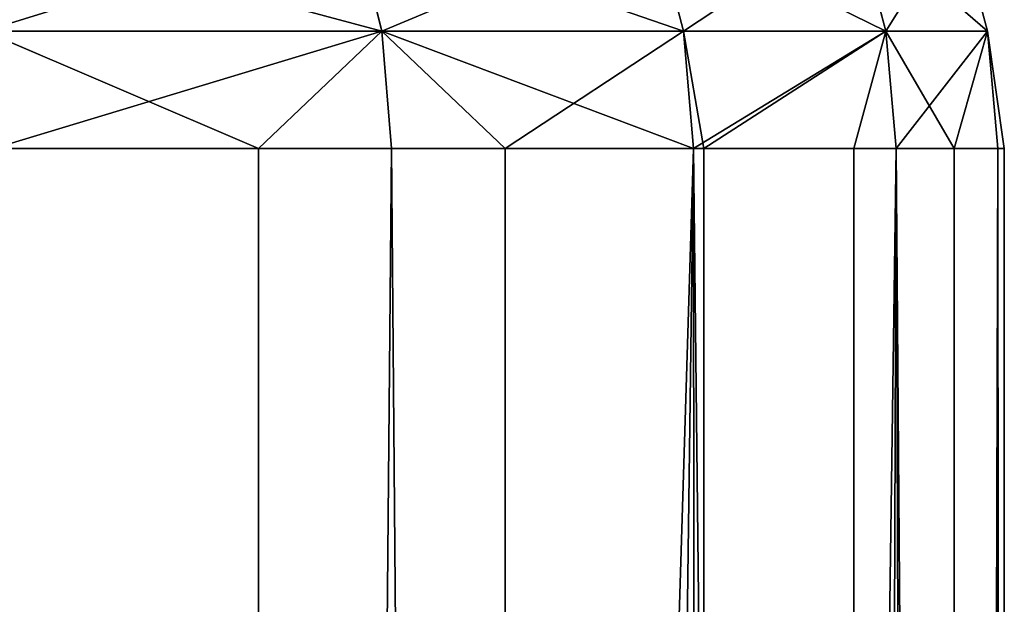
# Model space of a CAD drawing. Extents: x 1 to 179, y 3 to 406.
# Tile 498 of 499: x 128.36 to 132.06, y 338.95 to 341.15. Entities that reach past the tile are written whole.
import ezdxf

# ---------------------------------------------------------------- set-up
doc = ezdxf.new("R2010")
doc.units = 0
doc.header["$LTSCALE"] = 2.54
doc.layers.get('0').update_dxf_attribs({"color": 13, "linetype": 'CONTINUOUS'})

# ---------------------------------------------------------------- blocks, each defined once
blk = doc.blocks.new('OKR_G_Y_DOZOWNIK_STOJ_CY_T')
at = {"color": 0}
for p, q in [((129.6093, 341.5335, 178.0687), (129.7176, 341.1058, 178.0313)), ((129.6093, 341.5335, 178.0687), (129.7176, 341.1058, 178.0313)), ((129.6093, 341.5335, 205.6326), (129.7176, 341.1058, 205.6701)), ((129.6093, 341.5335, 205.6326), (129.7176, 341.1058, 205.6701)), ((130.739, 341.5335, 201.785), (130.8504, 341.1058, 201.812)), ((130.739, 341.5335, 181.9163), (130.8504, 341.1058, 181.8893)), ((130.739, 341.5335, 181.9163), (130.8504, 341.1058, 181.8893)), ((130.739, 341.5335, 201.785), (130.8504, 341.1058, 201.812)), ((131.6113, 341.1058, 197.8638), (131.4979, 341.5335, 197.8475)), ((131.4979, 341.5335, 185.8538), (131.6113, 341.1058, 185.8375)), ((131.4979, 341.5335, 185.8538), (131.6113, 341.1058, 185.8375)), ((131.6113, 341.1058, 197.8638), (131.4979, 341.5335, 197.8475)), ((131.8791, 341.5335, 189.8457), (131.9936, 341.1058, 189.8402)), ((131.8791, 341.5335, 189.8457), (131.9936, 341.1058, 189.8402)), ((131.8791, 341.5335, 193.8557), (131.9936, 341.1058, 193.8611)), ((131.8791, 341.5335, 193.8557), (131.9936, 341.1058, 193.8611)), ((128.2231, 341.1058, 174.2984), (129.2541, 340.6648, 176.651)), ((128.2231, 341.1058, 174.2984), (129.2541, 340.6648, 176.651)), ((128.2231, 341.1058, 174.2984), (129.7176, 341.1058, 178.0313)), ((128.2231, 341.1058, 174.2984), (129.7176, 341.1058, 178.0313)), ((128.2231, 341.1058, 209.403), (129.7176, 341.1058, 205.6701)), ((128.2231, 341.1058, 209.403), (129.7176, 341.1058, 205.6701)), ((129.2541, 340.6648, 176.651), (129.7176, 341.1058, 178.0313)), ((129.2541, 340.6648, 176.651), (129.7176, 341.1058, 178.0313)), ((129.7176, 341.1058, 178.0313), (129.754, 340.6648, 178.0186)), ((130.8504, 341.1058, 181.8893), (129.7176, 341.1058, 178.0313)), ((130.8504, 341.1058, 181.8893), (129.7176, 341.1058, 178.0313)), ((129.7176, 341.1058, 178.0313), (129.754, 340.6648, 178.0186)), ((130.1812, 340.6648, 204.3805), (129.7176, 341.1058, 205.6701)), ((129.7176, 341.1058, 205.6701), (129.754, 340.6648, 205.6827)), ((130.1812, 340.6648, 204.3805), (129.7176, 341.1058, 205.6701)), ((130.8504, 341.1058, 201.812), (129.7176, 341.1058, 205.6701)), ((130.8504, 341.1058, 201.812), (129.7176, 341.1058, 205.6701)), ((129.7176, 341.1058, 205.6701), (129.754, 340.6648, 205.6827)), ((130.8504, 341.1058, 201.812), (130.1812, 340.6648, 204.3805)), ((130.8504, 341.1058, 201.812), (130.1812, 340.6648, 204.3805)), ((130.8879, 340.6648, 201.8212), (130.8504, 341.1058, 201.812)), ((130.8879, 340.6648, 181.8802), (130.8504, 341.1058, 181.8893)), ((130.8504, 341.1058, 181.8893), (130.9279, 340.6648, 182.0468)), ((130.8504, 341.1058, 201.812), (131.6113, 341.1058, 197.8638)), ((130.8879, 340.6648, 181.8802), (130.8504, 341.1058, 181.8893)), ((130.8504, 341.1058, 181.8893), (130.9279, 340.6648, 182.0468)), ((130.8504, 341.1058, 181.8893), (131.6113, 341.1058, 185.8375)), ((130.8504, 341.1058, 181.8893), (131.6113, 341.1058, 185.8375)), ((130.8879, 340.6648, 201.8212), (130.8504, 341.1058, 201.812)), ((130.8504, 341.1058, 201.812), (131.6113, 341.1058, 197.8638)), ((130.8879, 340.6648, 201.8212), (131.6113, 341.1058, 197.8638)), ((130.8879, 340.6648, 201.8212), (131.6113, 341.1058, 197.8638)), ((130.9279, 340.6648, 182.0468), (131.6113, 341.1058, 185.8375)), ((130.9279, 340.6648, 182.0468), (131.6113, 341.1058, 185.8375)), ((131.4909, 340.6648, 198.8849), (131.6113, 341.1058, 197.8638)), ((131.4909, 340.6648, 198.8849), (131.6113, 341.1058, 197.8638)), ((131.6495, 340.6648, 185.832), (131.6113, 341.1058, 185.8375)), ((131.6113, 341.1058, 185.8375), (131.8676, 340.6648, 187.6175)), ((131.6495, 340.6648, 185.832), (131.6113, 341.1058, 185.8375)), ((131.9936, 341.1058, 189.8402), (131.6113, 341.1058, 185.8375)), ((131.9936, 341.1058, 189.8402), (131.6113, 341.1058, 185.8375)), ((131.6113, 341.1058, 185.8375), (131.8676, 340.6648, 187.6175)), ((131.6113, 341.1058, 197.8638), (131.9936, 341.1058, 193.8611)), ((131.6113, 341.1058, 197.8638), (131.9936, 341.1058, 193.8611)), ((131.6113, 341.1058, 197.8638), (131.6495, 340.6648, 197.8693)), ((131.6113, 341.1058, 197.8638), (131.6495, 340.6648, 197.8693)), ((131.9936, 341.1058, 189.8402), (131.8676, 340.6648, 187.6175)), ((131.9936, 341.1058, 189.8402), (131.8676, 340.6648, 187.6175)), ((132.0321, 340.6648, 189.8384), (131.9936, 341.1058, 189.8402)), ((131.9936, 341.1058, 189.8402), (132.0564, 340.6648, 193.2638)), ((132.0321, 340.6648, 189.8384), (131.9936, 341.1058, 189.8402)), ((132.0564, 340.6648, 193.2638), (131.9936, 341.1058, 193.8611)), ((131.9936, 341.1058, 193.8611), (132.0321, 340.6648, 193.863)), ((132.0564, 340.6648, 193.2638), (131.9936, 341.1058, 193.8611)), ((131.9936, 341.1058, 189.8402), (132.0564, 340.6648, 193.2638)), ((131.9936, 341.1058, 189.8402), (131.9936, 341.1058, 193.8611)), ((131.9936, 341.1058, 189.8402), (131.9936, 341.1058, 193.8611)), ((131.9936, 341.1058, 193.8611), (132.0321, 340.6648, 193.863)), ((129.754, 340.6648, 205.6827), (128.2582, 340.6648, 209.419)), ((128.2582, 340.6648, 174.2823), (129.2541, 340.6648, 176.651)), ((128.2582, 340.6648, 174.2823), (129.2541, 340.6648, 176.651)), ((129.754, 340.6648, 205.6827), (128.2582, 340.6648, 209.419)), ((129.2541, 340.6648, 176.651), (129.754, 340.6648, 178.0186)), ((129.754, 340.6648, 178.0186), (129.2541, 287.3248, 176.651)), ((129.2541, 287.3248, 176.651), (129.2541, 340.6648, 176.651)), ((129.754, 340.6648, 178.0186), (129.2541, 287.3248, 176.651)), ((130.8879, 340.6648, 181.8802), (129.2541, 287.3248, 176.651)), ((130.8879, 340.6648, 181.8802), (129.2541, 287.3248, 176.651)), ((129.2541, 287.3248, 176.651), (129.2541, 340.6648, 176.651)), ((129.2541, 340.6648, 176.651), (129.754, 340.6648, 178.0186)), ((130.1812, 340.6648, 204.3805), (129.754, 340.6648, 205.6827)), ((129.754, 340.6648, 205.6827), (130.1812, 287.3248, 204.3805)), ((129.754, 340.6648, 205.6827), (130.1812, 287.3248, 204.3805)), ((129.754, 340.6648, 178.0186), (130.8879, 340.6648, 181.8802)), ((129.754, 340.6648, 178.0186), (130.8879, 340.6648, 181.8802)), ((130.1812, 340.6648, 204.3805), (129.754, 340.6648, 205.6827)), ((130.1812, 287.3248, 204.3805), (130.1812, 340.6648, 204.3805)), ((130.1812, 287.3248, 204.3805), (130.1812, 340.6648, 204.3805)), ((130.1812, 287.3248, 204.3805), (130.8879, 340.6648, 201.8212)), ((130.8879, 340.6648, 201.8212), (130.1812, 340.6648, 204.3805)), ((130.1812, 287.3248, 204.3805), (130.8879, 340.6648, 201.8212)), ((130.8879, 340.6648, 201.8212), (130.1812, 340.6648, 204.3805)), ((131.4909, 287.3248, 198.8849), (130.8879, 340.6648, 201.8212)), ((131.4909, 287.3248, 198.8849), (130.8879, 340.6648, 201.8212)), ((131.4909, 340.6648, 198.8849), (130.8879, 340.6648, 201.8212)), ((130.8879, 340.6648, 181.8802), (130.9279, 287.3248, 182.0468)), ((130.8879, 340.6648, 181.8802), (130.9279, 287.3248, 182.0468)), ((130.8879, 340.6648, 181.8802), (130.9279, 340.6648, 182.0468)), ((130.8879, 340.6648, 181.8802), (130.9279, 340.6648, 182.0468)), ((131.4909, 340.6648, 198.8849), (130.8879, 340.6648, 201.8212)), ((130.9279, 287.3248, 182.0468), (131.6495, 340.6648, 185.832)), ((130.9279, 340.6648, 182.0468), (130.9279, 287.3248, 182.0468)), ((130.9279, 340.6648, 182.0468), (130.9279, 287.3248, 182.0468)), ((130.9279, 340.6648, 182.0468), (131.6495, 340.6648, 185.832)), ((130.9279, 287.3248, 182.0468), (131.6495, 340.6648, 185.832)), ((130.9279, 340.6648, 182.0468), (131.6495, 340.6648, 185.832)), ((131.4909, 287.3248, 198.8849), (131.4909, 340.6648, 198.8849)), ((131.4909, 287.3248, 198.8849), (131.4909, 340.6648, 198.8849)), ((131.4909, 287.3248, 198.8849), (131.6495, 340.6648, 197.8693)), ((131.6495, 340.6648, 197.8693), (131.4909, 340.6648, 198.8849)), ((131.4909, 287.3248, 198.8849), (131.6495, 340.6648, 197.8693)), ((131.6495, 340.6648, 197.8693), (131.4909, 340.6648, 198.8849)), ((132.0564, 287.3248, 193.2638), (131.6495, 340.6648, 197.8693)), ((132.0564, 287.3248, 193.2638), (131.6495, 340.6648, 197.8693)), ((132.0321, 340.6648, 193.863), (131.6495, 340.6648, 197.8693)), ((131.6495, 340.6648, 185.832), (131.8676, 287.3248, 187.6175)), ((131.6495, 340.6648, 185.832), (131.8676, 287.3248, 187.6175)), ((131.6495, 340.6648, 185.832), (131.8676, 340.6648, 187.6175)), ((131.6495, 340.6648, 185.832), (131.8676, 340.6648, 187.6175)), ((132.0321, 340.6648, 193.863), (131.6495, 340.6648, 197.8693)), ((131.8676, 287.3248, 187.6175), (132.0321, 340.6648, 189.8384)), ((131.8676, 340.6648, 187.6175), (131.8676, 287.3248, 187.6175)), ((131.8676, 340.6648, 187.6175), (131.8676, 287.3248, 187.6175)), ((131.8676, 340.6648, 187.6175), (132.0321, 340.6648, 189.8384)), ((131.8676, 287.3248, 187.6175), (132.0321, 340.6648, 189.8384)), ((131.8676, 340.6648, 187.6175), (132.0321, 340.6648, 189.8384)), ((132.0564, 287.3248, 193.2638), (132.0321, 340.6648, 193.863)), ((132.0321, 340.6648, 189.8384), (132.0564, 287.3248, 193.2638)), ((132.0321, 340.6648, 189.8384), (132.0564, 287.3248, 193.2638)), ((132.0321, 340.6648, 189.8384), (132.0564, 340.6648, 193.2638)), ((132.0564, 340.6648, 193.2638), (132.0321, 340.6648, 193.863)), ((132.0564, 287.3248, 193.2638), (132.0321, 340.6648, 193.863)), ((132.0321, 340.6648, 189.8384), (132.0564, 340.6648, 193.2638)), ((132.0564, 340.6648, 193.2638), (132.0321, 340.6648, 193.863)), ((132.0564, 340.6648, 193.2638), (132.0564, 287.3248, 193.2638)), ((132.0564, 340.6648, 193.2638), (132.0564, 287.3248, 193.2638))]:
    blk.add_line(p, q, dxfattribs=at)
mesh = blk.add_polyface(dxfattribs=at)
corners = [(128.1189, 341.5335, 174.346), (129.7176, 341.1058, 178.0313), (128.2231, 341.1058, 174.2984), (129.6093, 341.5335, 178.0687)]
mesh.append_faces([[corners[k] for k in face] for face in [(0, 1, 2), (1, 0, 3)]], dxfattribs={"vtx0": -1, "color": 0})
mesh = blk.add_polyface(dxfattribs=at)
corners = [(129.6093, 341.5335, 205.6326), (128.2231, 341.1058, 209.403), (129.7176, 341.1058, 205.6701), (128.1189, 341.5335, 209.3553)]
mesh.append_faces([[corners[k] for k in face] for face in [(0, 1, 2), (1, 0, 3)]], dxfattribs={"vtx0": -1, "color": 0})
mesh = blk.add_polyface(dxfattribs=at)
corners = [(129.6093, 341.5335, 178.0687), (130.8504, 341.1058, 181.8893), (129.7176, 341.1058, 178.0313), (130.739, 341.5335, 181.9163)]
mesh.append_faces([[corners[k] for k in face] for face in [(0, 1, 2), (1, 0, 3)]], dxfattribs={"vtx0": -1, "color": 0})
mesh = blk.add_polyface(dxfattribs=at)
corners = [(130.739, 341.5335, 201.785), (129.7176, 341.1058, 205.6701), (130.8504, 341.1058, 201.812), (129.6093, 341.5335, 205.6326)]
mesh.append_faces([[corners[k] for k in face] for face in [(0, 1, 2), (1, 0, 3)]], dxfattribs={"vtx0": -1, "color": 0})
mesh = blk.add_polyface(dxfattribs=at)
corners = [(131.4979, 341.5335, 197.8475), (130.8504, 341.1058, 201.812), (131.6113, 341.1058, 197.8638), (130.739, 341.5335, 201.785)]
mesh.append_faces([[corners[k] for k in face] for face in [(0, 1, 2), (1, 0, 3)]], dxfattribs={"vtx0": -1, "color": 0})
mesh = blk.add_polyface(dxfattribs=at)
corners = [(130.739, 341.5335, 181.9163), (131.6113, 341.1058, 185.8375), (130.8504, 341.1058, 181.8893), (131.4979, 341.5335, 185.8538)]
mesh.append_faces([[corners[k] for k in face] for face in [(0, 1, 2), (1, 0, 3)]], dxfattribs={"vtx0": -1, "color": 0})
mesh = blk.add_polyface(dxfattribs=at)
corners = [(131.4979, 341.5335, 185.8538), (131.9936, 341.1058, 189.8402), (131.6113, 341.1058, 185.8375), (131.8791, 341.5335, 189.8457)]
mesh.append_faces([[corners[k] for k in face] for face in [(0, 1, 2), (1, 0, 3)]], dxfattribs={"vtx0": -1, "color": 0})
mesh = blk.add_polyface(dxfattribs=at)
corners = [(131.8791, 341.5335, 193.8557), (131.6113, 341.1058, 197.8638), (131.9936, 341.1058, 193.8611), (131.4979, 341.5335, 197.8475)]
mesh.append_faces([[corners[k] for k in face] for face in [(0, 1, 2), (1, 0, 3)]], dxfattribs={"vtx0": -1, "color": 0})
mesh = blk.add_polyface(dxfattribs=at)
corners = [(131.8791, 341.5335, 189.8457), (131.9936, 341.1058, 193.8611), (131.9936, 341.1058, 189.8402), (131.8791, 341.5335, 193.8557)]
mesh.append_faces([[corners[k] for k in face] for face in [(0, 1, 2), (1, 0, 3)]], dxfattribs={"vtx0": -1, "color": 0})
mesh = blk.add_polyface(dxfattribs=at)
corners = [(128.2231, 341.1058, 174.2984), (129.2541, 340.6648, 176.651), (128.2582, 340.6648, 174.2823)]
mesh.append_faces([[corners[k] for k in face] for face in [(0, 1, 2)]], dxfattribs={"color": 0})
mesh = blk.add_polyface(dxfattribs=at)
corners = [(129.7176, 341.1058, 178.0313), (129.2541, 340.6648, 176.651), (128.2231, 341.1058, 174.2984)]
mesh.append_faces([[corners[k] for k in face] for face in [(0, 1, 2)]], dxfattribs={"color": 0})
mesh = blk.add_polyface(dxfattribs=at)
corners = [(129.7176, 341.1058, 205.6701), (128.2582, 340.6648, 209.419), (129.754, 340.6648, 205.6827), (128.2231, 341.1058, 209.403)]
mesh.append_faces([[corners[k] for k in face] for face in [(0, 1, 2), (1, 0, 3)]], dxfattribs={"vtx0": -1, "color": 0})
mesh = blk.add_polyface(dxfattribs=at)
corners = [(129.7176, 341.1058, 178.0313), (129.754, 340.6648, 178.0186), (129.2541, 340.6648, 176.651)]
mesh.append_faces([[corners[k] for k in face] for face in [(0, 1, 2)]], dxfattribs={"color": 0})
mesh = blk.add_polyface(dxfattribs=at)
corners = [(129.7176, 341.1058, 178.0313), (130.8879, 340.6648, 181.8802), (129.754, 340.6648, 178.0186), (130.8504, 341.1058, 181.8893)]
mesh.append_faces([[corners[k] for k in face] for face in [(0, 1, 2), (1, 0, 3)]], dxfattribs={"vtx0": -1, "color": 0})
mesh = blk.add_polyface(dxfattribs=at)
corners = [(129.7176, 341.1058, 205.6701), (129.754, 340.6648, 205.6827), (130.1812, 340.6648, 204.3805)]
mesh.append_faces([[corners[k] for k in face] for face in [(0, 1, 2)]], dxfattribs={"color": 0})
mesh = blk.add_polyface(dxfattribs=at)
corners = [(129.7176, 341.1058, 205.6701), (130.1812, 340.6648, 204.3805), (130.8504, 341.1058, 201.812)]
mesh.append_faces([[corners[k] for k in face] for face in [(0, 1, 2)]], dxfattribs={"color": 0})
mesh = blk.add_polyface(dxfattribs=at)
corners = [(130.8504, 341.1058, 201.812), (130.1812, 340.6648, 204.3805), (130.8879, 340.6648, 201.8212)]
mesh.append_faces([[corners[k] for k in face] for face in [(0, 1, 2)]], dxfattribs={"color": 0})
mesh = blk.add_polyface(dxfattribs=at)
corners = [(130.8504, 341.1058, 181.8893), (130.9279, 340.6648, 182.0468), (130.8879, 340.6648, 181.8802)]
mesh.append_faces([[corners[k] for k in face] for face in [(0, 1, 2)]], dxfattribs={"color": 0})
mesh = blk.add_polyface(dxfattribs=at)
corners = [(131.6113, 341.1058, 185.8375), (130.9279, 340.6648, 182.0468), (130.8504, 341.1058, 181.8893)]
mesh.append_faces([[corners[k] for k in face] for face in [(0, 1, 2)]], dxfattribs={"color": 0})
mesh = blk.add_polyface(dxfattribs=at)
corners = [(130.8504, 341.1058, 201.812), (130.8879, 340.6648, 201.8212), (131.6113, 341.1058, 197.8638)]
mesh.append_faces([[corners[k] for k in face] for face in [(0, 1, 2)]], dxfattribs={"color": 0})
mesh = blk.add_polyface(dxfattribs=at)
corners = [(131.6113, 341.1058, 197.8638), (130.8879, 340.6648, 201.8212), (131.4909, 340.6648, 198.8849)]
mesh.append_faces([[corners[k] for k in face] for face in [(0, 1, 2)]], dxfattribs={"color": 0})
mesh = blk.add_polyface(dxfattribs=at)
corners = [(131.6113, 341.1058, 185.8375), (131.6495, 340.6648, 185.832), (130.9279, 340.6648, 182.0468)]
mesh.append_faces([[corners[k] for k in face] for face in [(0, 1, 2)]], dxfattribs={"color": 0})
mesh = blk.add_polyface(dxfattribs=at)
corners = [(131.6113, 341.1058, 197.8638), (131.4909, 340.6648, 198.8849), (131.6495, 340.6648, 197.8693)]
mesh.append_faces([[corners[k] for k in face] for face in [(0, 1, 2)]], dxfattribs={"color": 0})
mesh = blk.add_polyface(dxfattribs=at)
corners = [(131.6113, 341.1058, 185.8375), (131.8676, 340.6648, 187.6175), (131.6495, 340.6648, 185.832)]
mesh.append_faces([[corners[k] for k in face] for face in [(0, 1, 2)]], dxfattribs={"color": 0})
mesh = blk.add_polyface(dxfattribs=at)
corners = [(131.9936, 341.1058, 189.8402), (131.8676, 340.6648, 187.6175), (131.6113, 341.1058, 185.8375)]
mesh.append_faces([[corners[k] for k in face] for face in [(0, 1, 2)]], dxfattribs={"color": 0})
mesh = blk.add_polyface(dxfattribs=at)
corners = [(131.9936, 341.1058, 193.8611), (131.6495, 340.6648, 197.8693), (132.0321, 340.6648, 193.863), (131.6113, 341.1058, 197.8638)]
mesh.append_faces([[corners[k] for k in face] for face in [(0, 1, 2), (1, 0, 3)]], dxfattribs={"vtx0": -1, "color": 0})
mesh = blk.add_polyface(dxfattribs=at)
corners = [(131.9936, 341.1058, 189.8402), (132.0321, 340.6648, 189.8384), (131.8676, 340.6648, 187.6175)]
mesh.append_faces([[corners[k] for k in face] for face in [(0, 1, 2)]], dxfattribs={"color": 0})
mesh = blk.add_polyface(dxfattribs=at)
corners = [(131.9936, 341.1058, 189.8402), (132.0564, 340.6648, 193.2638), (132.0321, 340.6648, 189.8384)]
mesh.append_faces([[corners[k] for k in face] for face in [(0, 1, 2)]], dxfattribs={"color": 0})
mesh = blk.add_polyface(dxfattribs=at)
corners = [(131.9936, 341.1058, 193.8611), (132.0321, 340.6648, 193.863), (132.0564, 340.6648, 193.2638)]
mesh.append_faces([[corners[k] for k in face] for face in [(0, 1, 2)]], dxfattribs={"color": 0})
mesh = blk.add_polyface(dxfattribs=at)
corners = [(131.9936, 341.1058, 193.8611), (132.0564, 340.6648, 193.2638), (131.9936, 341.1058, 189.8402)]
mesh.append_faces([[corners[k] for k in face] for face in [(0, 1, 2)]], dxfattribs={"color": 0})
mesh = blk.add_polyface(dxfattribs=at)
corners = [(128.2582, 340.6648, 174.2823), (129.2541, 287.3248, 176.651), (126.8761, 287.3248, 171.5264)]
mesh.append_faces([[corners[k] for k in face] for face in [(0, 1, 2)]], dxfattribs={"color": 0})
mesh = blk.add_polyface(dxfattribs=at)
corners = [(128.2582, 340.6648, 209.419), (128.1508, 287.3248, 209.6524), (130.1812, 287.3248, 204.3805)]
mesh.append_faces([[corners[k] for k in face] for face in [(0, 1, 2)]], dxfattribs={"color": 0})
mesh = blk.add_polyface(dxfattribs=at)
corners = [(128.2582, 340.6648, 209.419), (130.1812, 287.3248, 204.3805), (129.754, 340.6648, 205.6827)]
mesh.append_faces([[corners[k] for k in face] for face in [(0, 1, 2)]], dxfattribs={"color": 0})
mesh = blk.add_polyface(dxfattribs=at)
corners = [(129.2541, 340.6648, 176.651), (129.2541, 287.3248, 176.651), (128.2582, 340.6648, 174.2823)]
mesh.append_faces([[corners[k] for k in face] for face in [(0, 1, 2)]], dxfattribs={"color": 0})
mesh = blk.add_polyface(dxfattribs=at)
corners = [(129.754, 340.6648, 178.0186), (129.2541, 287.3248, 176.651), (129.2541, 340.6648, 176.651)]
mesh.append_faces([[corners[k] for k in face] for face in [(0, 1, 2)]], dxfattribs={"color": 0})
mesh = blk.add_polyface(dxfattribs=at)
corners = [(130.8879, 340.6648, 181.8802), (129.2541, 287.3248, 176.651), (129.754, 340.6648, 178.0186)]
mesh.append_faces([[corners[k] for k in face] for face in [(0, 1, 2)]], dxfattribs={"color": 0})
mesh = blk.add_polyface(dxfattribs=at)
corners = [(130.8879, 340.6648, 181.8802), (130.9279, 287.3248, 182.0468), (129.2541, 287.3248, 176.651)]
mesh.append_faces([[corners[k] for k in face] for face in [(0, 1, 2)]], dxfattribs={"color": 0})
mesh = blk.add_polyface(dxfattribs=at)
corners = [(129.754, 340.6648, 205.6827), (130.1812, 287.3248, 204.3805), (130.1812, 340.6648, 204.3805)]
mesh.append_faces([[corners[k] for k in face] for face in [(0, 1, 2)]], dxfattribs={"color": 0})
mesh = blk.add_polyface(dxfattribs=at)
corners = [(130.1812, 340.6648, 204.3805), (130.1812, 287.3248, 204.3805), (130.8879, 340.6648, 201.8212)]
mesh.append_faces([[corners[k] for k in face] for face in [(0, 1, 2)]], dxfattribs={"color": 0})
mesh = blk.add_polyface(dxfattribs=at)
corners = [(130.8879, 340.6648, 201.8212), (130.1812, 287.3248, 204.3805), (131.4909, 287.3248, 198.8849)]
mesh.append_faces([[corners[k] for k in face] for face in [(0, 1, 2)]], dxfattribs={"color": 0})
mesh = blk.add_polyface(dxfattribs=at)
corners = [(130.8879, 340.6648, 201.8212), (131.4909, 287.3248, 198.8849), (131.4909, 340.6648, 198.8849)]
mesh.append_faces([[corners[k] for k in face] for face in [(0, 1, 2)]], dxfattribs={"color": 0})
mesh = blk.add_polyface(dxfattribs=at)
corners = [(130.9279, 340.6648, 182.0468), (130.9279, 287.3248, 182.0468), (130.8879, 340.6648, 181.8802)]
mesh.append_faces([[corners[k] for k in face] for face in [(0, 1, 2)]], dxfattribs={"color": 0})
mesh = blk.add_polyface(dxfattribs=at)
corners = [(131.6495, 340.6648, 185.832), (131.8676, 287.3248, 187.6175), (130.9279, 287.3248, 182.0468)]
mesh.append_faces([[corners[k] for k in face] for face in [(0, 1, 2)]], dxfattribs={"color": 0})
mesh = blk.add_polyface(dxfattribs=at)
corners = [(131.6495, 340.6648, 185.832), (130.9279, 287.3248, 182.0468), (130.9279, 340.6648, 182.0468)]
mesh.append_faces([[corners[k] for k in face] for face in [(0, 1, 2)]], dxfattribs={"color": 0})
mesh = blk.add_polyface(dxfattribs=at)
corners = [(131.4909, 340.6648, 198.8849), (131.4909, 287.3248, 198.8849), (131.6495, 340.6648, 197.8693)]
mesh.append_faces([[corners[k] for k in face] for face in [(0, 1, 2)]], dxfattribs={"color": 0})
mesh = blk.add_polyface(dxfattribs=at)
corners = [(131.6495, 340.6648, 197.8693), (131.4909, 287.3248, 198.8849), (132.0564, 287.3248, 193.2638)]
mesh.append_faces([[corners[k] for k in face] for face in [(0, 1, 2)]], dxfattribs={"color": 0})
mesh = blk.add_polyface(dxfattribs=at)
corners = [(131.6495, 340.6648, 197.8693), (132.0564, 287.3248, 193.2638), (132.0321, 340.6648, 193.863)]
mesh.append_faces([[corners[k] for k in face] for face in [(0, 1, 2)]], dxfattribs={"color": 0})
mesh = blk.add_polyface(dxfattribs=at)
corners = [(131.8676, 340.6648, 187.6175), (131.8676, 287.3248, 187.6175), (131.6495, 340.6648, 185.832)]
mesh.append_faces([[corners[k] for k in face] for face in [(0, 1, 2)]], dxfattribs={"color": 0})
mesh = blk.add_polyface(dxfattribs=at)
corners = [(132.0321, 340.6648, 189.8384), (132.0564, 287.3248, 193.2638), (131.8676, 287.3248, 187.6175)]
mesh.append_faces([[corners[k] for k in face] for face in [(0, 1, 2)]], dxfattribs={"color": 0})
mesh = blk.add_polyface(dxfattribs=at)
corners = [(132.0321, 340.6648, 189.8384), (131.8676, 287.3248, 187.6175), (131.8676, 340.6648, 187.6175)]
mesh.append_faces([[corners[k] for k in face] for face in [(0, 1, 2)]], dxfattribs={"color": 0})
mesh = blk.add_polyface(dxfattribs=at)
corners = [(132.0564, 340.6648, 193.2638), (132.0564, 287.3248, 193.2638), (132.0321, 340.6648, 189.8384)]
mesh.append_faces([[corners[k] for k in face] for face in [(0, 1, 2)]], dxfattribs={"color": 0})
mesh = blk.add_polyface(dxfattribs=at)
corners = [(132.0321, 340.6648, 193.863), (132.0564, 287.3248, 193.2638), (132.0564, 340.6648, 193.2638)]
mesh.append_faces([[corners[k] for k in face] for face in [(0, 1, 2)]], dxfattribs={"color": 0})

msp = doc.modelspace()

# ---------------------------------------------------------------- block references
at = {"color": 0}
msp.add_blockref('OKR_G_Y_DOZOWNIK_STOJ_CY_T', (0, 0), dxfattribs=at)

doc.saveas('drawing.dxf')
